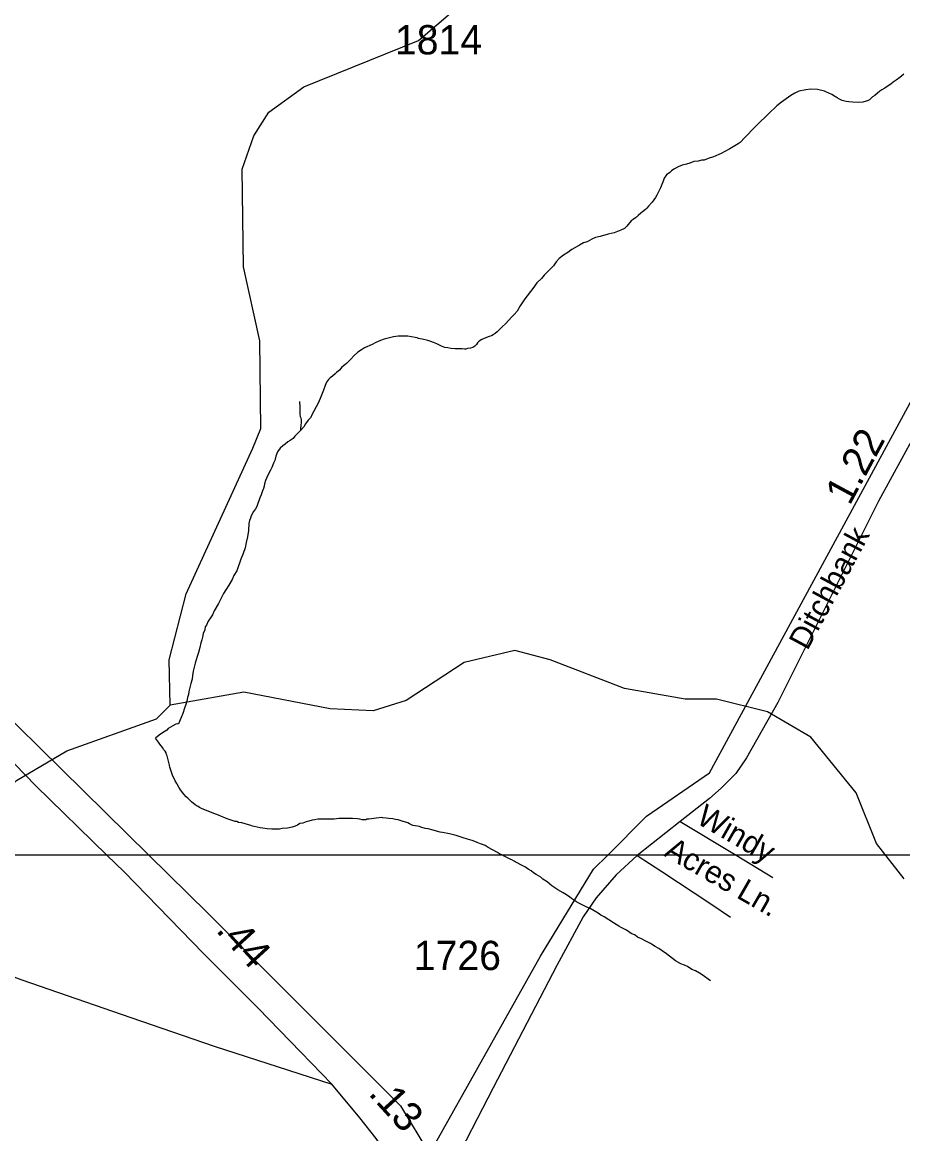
# Model space of a CAD drawing. Extents: x 2206922 to 2357709, y 510027 to 673830.
# Drawn here: x 2321701 to 2325457, y 565869 to 570611 of the extents above; entities that cross this region are included whole.
import ezdxf

# ---------------------------------------------------------------- set-up
doc = ezdxf.new("R2010")
doc.units = 0
for name, color, linetype in [('Exist Boundary Political Urban Extension UEB', 7, 'Continuous'), ('Exist Hydrographic Creek Single Shore', 7, 'Continuous'), ('Exist Hydrographic Misc Water Feature', 7, 'Continuous'), ('Exist Road Non-System Type 51', 7, 'Continuous'), ('Exist Road Non-System Type 51 Label', 7, 'Continuous'), ('Exist Road Primary NC Attributed', 7, 'Continuous'), ('Exist Road Primary NC Mileage Hundredths English Label', 7, 'Continuous'), ('Exist Road Secondary Mileage Hundredths English Label', 7, 'Continuous'), ('Exist Road Secondary Type 51 Attributed', 7, 'Continuous'), ('Exist Road Secondary Type 51 Label', 7, 'Continuous'), ('Exist Road Secondary Type 51 Number Label', 7, 'Continuous'), ('Map Preparation Inset Cut Line', 7, 'Continuous')]:
    doc.layers.add(name, color=color, linetype=linetype)

msp = doc.modelspace()

# ---------------------------------------------------------------- linework, layer by layer
at = {"layer": 'Exist Boundary Political Urban Extension UEB'}
for points in [[(2324198.7, 567057.4), (2324364.7, 567223.3), (2324632.3, 567408.5), (2326608.5, 571051.5), (2326617.5, 571132)], [(2319806.8, 569688.8), (2320062.4, 569456.4), (2320515.3, 568849.3), (2321215.2, 568067.2), (2322241.7, 567057.4)], [(2322241.7, 567057.4), (2322491.5, 566811.7), (2323314.9, 565988.4), (2323438.4, 565782.6), (2323911.8, 566626.4), (2324138.3, 566996.9), (2324198.7, 567057.4)]]:
    msp.add_lwpolyline(points, dxfattribs=at)
at = {"layer": 'Exist Hydrographic Creek Single Shore'}
for points in [[(2325462.5, 566956.9), (2325344.6, 567106.4), (2325258.4, 567322.8), (2325064.5, 567561), (2324879.5, 567668.5), (2324662.6, 567722.1), (2324529.5, 567723.2), (2324270.5, 567768.6), (2323953.5, 567890.3), (2323802.6, 567930.2), (2323586.4, 567878.8), (2323338.5, 567717.8), (2323197.5, 567672.7), (2323014.5, 567681.8), (2322646.5, 567752.3), (2322331.5, 567696.8)], [(2321026.4, 565133.7), (2321058.4, 565210.5), (2321046.5, 565600.5), (2321010.4, 565759.9), (2320959.5, 565859.6), (2320942.5, 565934.4), (2320831.4, 566133.4), (2320814.3, 566214.7), (2320812.5, 566408.2), (2320902.5, 566533.3), (2321158.4, 566793), (2321371.5, 567096.9), (2321676.4, 567375.1), (2321891.5, 567501.9), (2322273.5, 567638.7), (2322331.5, 567696.8)]]:
    msp.add_lwpolyline(points, dxfattribs=at)
at = {"layer": 'Exist Hydrographic Misc Water Feature'}
for points in [[(2322331.5, 567696.8), (2322328.4, 567890.4), (2322400.4, 568172.2), (2322685.4, 568794.1), (2322718.5, 568877.5), (2322714.6, 569251.4), (2322644.4, 569566.9), (2322639.5, 569983.5), (2322688.5, 570126.6), (2322753.5, 570227.6), (2322902.4, 570335.4), (2323391.4, 570532.3), (2323548.5, 570666.6), (2323695.5, 570951.5), (2323876.4, 571155.7), (2324321.5, 571541.3), (2325057.5, 572059.9), (2325115.5, 572150.8), (2325139.5, 572217.5), (2325188.5, 572311.3), (2325352.6, 572518.1), (2325392.5, 572654.3), (2325355.4, 573069.5)], [(2325462.3, 570389.6), (2325444.2, 570375.3), (2325428.4, 570363.1), (2325416.5, 570355.1), (2325406.7, 570346.9), (2325394.8, 570339), (2325380.6, 570328.9), (2325368.5, 570322.6), (2325359.1, 570316.7), (2325349.3, 570308.5), (2325337.4, 570298.1), (2325327.5, 570292.3), (2325323, 570286.1), (2325315.2, 570280), (2325307.2, 570275.9), (2325301.5, 570273.9), (2325287.5, 570269.9), (2325269.3, 570267.8), (2325243.3, 570269.3), (2325227.5, 570271.3), (2325215.4, 570273.1), (2325199.4, 570276.7), (2325187.3, 570282.6), (2325177.2, 570288.6), (2325173.3, 570290.4), (2325167.2, 570294.5), (2325161.4, 570298.6), (2325155.3, 570302.4), (2325141.3, 570308.2), (2325129.2, 570314.1), (2325123.1, 570316.2), (2325093, 570323.6), (2325065.1, 570325.3), (2325043.1, 570322.9), (2325013.2, 570316.9), (2324997.4, 570308.7), (2324979.2, 570298.5), (2324940, 570269.9), (2324919.9, 570253.9), (2324884.4, 570219.5), (2324836.6, 570173.2), (2324826.8, 570162.9), (2324783.3, 570118.3), (2324763.4, 570098.2), (2324755.6, 570092.1), (2324720, 570069.9), (2324698, 570059.8), (2324682, 570051.3), (2324650.5, 570036.9), (2324626.5, 570028.8), (2324610.7, 570022.6), (2324600.4, 570022.6), (2324584.4, 570018.5), (2324566.6, 570016.3), (2324548.5, 570010.1), (2324534.6, 570005.7), (2324516.6, 570001.5), (2324498.7, 569993.7), (2324481.3, 569983.3), (2324470.8, 569977.2), (2324463, 569969), (2324449.1, 569959), (2324439.7, 569945), (2324435.6, 569933), (2324429.6, 569918.9), (2324423.5, 569904.8), (2324418.1, 569892.6), (2324414.2, 569884.7), (2324408.5, 569872.7), (2324402.5, 569862.6), (2324388.4, 569842.4), (2324372.6, 569826.1), (2324364.8, 569818), (2324359.3, 569811.9), (2324347, 569802), (2324339.2, 569795.9), (2324328.9, 569785.7), (2324321.1, 569779.5), (2324317, 569775.7)], [(2324317, 569775.7), (2324307.4, 569769.4), (2324299.2, 569763.4), (2324285.7, 569747.6), (2324279.9, 569741.1), (2324269.7, 569731.3), (2324254.3, 569723.1), (2324225.8, 569712.8), (2324200.2, 569706.5), (2324166.5, 569696.2), (2324146.2, 569691.9), (2324130.4, 569685.7), (2324110.6, 569673.3), (2324094.6, 569669.2), (2324078.8, 569659), (2324045.1, 569640.6), (2324028.9, 569628.4), (2324009.3, 569616.4), (2323991, 569602.1), (2323979.3, 569588), (2323967.8, 569571.9), (2323951.4, 569555.7), (2323938.1, 569541.5), (2323927.8, 569531.7), (2323916.2, 569517.2), (2323896.7, 569499.1), (2323878.6, 569475.1), (2323845.2, 569430.6), (2323825.3, 569400.4), (2323812, 569378.4), (2323799.7, 569364.4), (2323788.4, 569352.4), (2323764.4, 569326), (2323748.4, 569311.7), (2323740.8, 569303.6), (2323732.6, 569295.5), (2323726.5, 569289.5), (2323718.7, 569283.4), (2323709.3, 569277.1), (2323702.9, 569273.2), (2323693.1, 569269.4), (2323681.2, 569265.1), (2323671.1, 569260.9), (2323661.1, 569256.8), (2323654.9, 569252.8), (2323647.1, 569246.7), (2323643.4, 569242.8), (2323639.5, 569236.5), (2323635.4, 569232.6), (2323631.3, 569228.4), (2323623.6, 569222.7), (2323613.9, 569220.5), (2323600, 569218.1), (2323593.6, 569216.2), (2323587.7, 569215.9), (2323577.8, 569217.8), (2323568, 569217.7), (2323547.5, 569217.5), (2323529.6, 569219.4), (2323515.9, 569221), (2323503.8, 569223.3), (2323489.4, 569229), (2323469.6, 569239), (2323455.6, 569244.7), (2323443.5, 569248.6), (2323431.4, 569252.4), (2323407.2, 569258.1), (2323399, 569260.1), (2323391.2, 569262.1), (2323385.3, 569263.8), (2323377.5, 569265.8), (2323345.3, 569271.4), (2323331.1, 569271.1), (2323305.3, 569271), (2323285.2, 569268.7), (2323267.2, 569264.6), (2323245.4, 569258.5), (2323229.4, 569252.4), (2323209.3, 569244.1), (2323193.6, 569235.9), (2323161.8, 569221.6), (2323148.2, 569213.5)], [(2323148.2, 569213.5), (2323132, 569203.4), (2323116.3, 569187.1), (2323102.3, 569173), (2323092.5, 569162.7), (2323084.9, 569154.5), (2323076.7, 569148.5), (2323064.8, 569138.5), (2323055.1, 569126.6), (2323041, 569116.1), (2323035.3, 569110.1), (2323025.2, 569100.2), (2323015.2, 569094), (2323007.6, 569085.9), (2322999.4, 569075.7), (2322993.6, 569061.6), (2322986, 569041.6), (2322972.5, 569005.6), (2322968.2, 568995.6), (2322960.4, 568979.4), (2322954.5, 568969.3), (2322945.2, 568951.3), (2322937, 568935.1), (2322931.5, 568925), (2322921.5, 568913.1), (2322909.4, 568897.1), (2322901.8, 568884.8), (2322887.6, 568868.7)], [(2322884.5, 568992.9), (2322884.3, 568984.8), (2322884.7, 568976.6), (2322884.7, 568966.5), (2322884.7, 568958.7), (2322885.2, 568950.6), (2322885, 568942.5), (2322885, 568936.8), (2322887, 568928.8), (2322889.5, 568922.7), (2322891.5, 568914.7), (2322891.5, 568904.6), (2322889.7, 568890.7), (2322887.8, 568876.8), (2322887.6, 568868.7)], [(2322887.6, 568868.7), (2322864, 568844.7), (2322856.5, 568834.5), (2322843.9, 568826.2), (2322834.5, 568820.3), (2322822.2, 568810), (2322812.2, 568803.8), (2322800.9, 568793.8), (2322790.4, 568777.9), (2322783.2, 568759.5), (2322778.9, 568741.5), (2322773, 568729.4), (2322765.4, 568711.5), (2322759.7, 568699.4), (2322750.2, 568681.3), (2322738.1, 568655.2), (2322734.2, 568641.2), (2322732.6, 568631.3), (2322730.3, 568621.1), (2322726.7, 568611.1), (2322720.5, 568595), (2322714.8, 568581.2), (2322703.1, 568548.9), (2322701.6, 568544.7), (2322695.7, 568534.6), (2322691.2, 568528.8), (2322687.7, 568522.9), (2322677.4, 568504.5), (2322674.2, 568494.5), (2322669.9, 568484.6), (2322668.2, 568472.7), (2322666.4, 568442.6), (2322662.5, 568414.7), (2322656.7, 568390.5), (2322651.4, 568368.5), (2322643.6, 568344.2), (2322633.6, 568320.2), (2322616.3, 568270), (2322604.4, 568249.9), (2322596.7, 568234), (2322582.9, 568209.8), (2322569.4, 568189.5), (2322559.5, 568173.5), (2322547.6, 568151.4), (2322538, 568131.3), (2322520.4, 568099.2), (2322512.6, 568082.9), (2322504.6, 568069.1), (2322494.7, 568055.2), (2322486.9, 568038.9), (2322480.8, 568030.9), (2322479.4, 568018.9), (2322473.2, 568002.8), (2322469.7, 567986.7), (2322467.7, 567976.5), (2322463.6, 567962.5), (2322458, 567942.6), (2322452.3, 567922.5), (2322446.8, 567904.7), (2322442.7, 567890.7), (2322438.6, 567876.3), (2322434.9, 567858.6), (2322430.8, 567842.5), (2322427.5, 567824.4), (2322425.6, 567808.4), (2322419.7, 567790.3), (2322415.8, 567772.3), (2322411.9, 567756.2), (2322410.3, 567742.2), (2322406.2, 567730.3), (2322402.7, 567714.2), (2322398.6, 567700.2), (2322392.6, 567684.1), (2322386.7, 567661.8), (2322379.1, 567643.9), (2322367.4, 567617.7)], [(2322367.4, 567617.7), (2322363.7, 567617.8), (2322355.7, 567615.8), (2322343.6, 567609.5), (2322333.6, 567603.3), (2322323.7, 567597.5), (2322317.6, 567591.1), (2322306.1, 567583.1), (2322299.9, 567579.2), (2322285.8, 567569.1), (2322270.2, 567556.9)], [(2323167.3, 567208.6), (2323155.4, 567208.4), (2323151.5, 567208.6), (2323141.7, 567210.5), (2323131.4, 567212.4), (2323109.5, 567214), (2323097.2, 567213.9), (2323087.3, 567213.7), (2323075.4, 567213.5), (2323067.5, 567213.5), (2323057.2, 567213.4), (2323051.7, 567213.4), (2323031.8, 567211.2), (2323019.5, 567211), (2323007.4, 567210.8), (2322993.4, 567210.9), (2322979.3, 567210.5), (2322971.3, 567210.5), (2322961.4, 567210.4), (2322949.8, 567208.5), (2322937.9, 567206.3), (2322923.5, 567201.9), (2322911.8, 567200.1), (2322897.5, 567193.6), (2322885.8, 567191.8), (2322875.7, 567185.6), (2322865.7, 567181.4), (2322851.9, 567177.4), (2322832.1, 567173.1), (2322809.9, 567170.7), (2322798.2, 567168.9), (2322782.4, 567168.4), (2322766.2, 567168.4), (2322746.1, 567170.2), (2322728.1, 567172.1), (2322716.2, 567173.9), (2322689.9, 567179.5), (2322683.8, 567181.6), (2322676, 567183.6), (2322638.1, 567195), (2322623.9, 567196.7), (2322616.1, 567200.7), (2322610, 567200.4), (2322575.7, 567212), (2322565.5, 567216), (2322551.5, 567222.2), (2322537.6, 567227.9), (2322527.5, 567231.5), (2322517.7, 567235.4), (2322465.6, 567257), (2322457.4, 567261.1), (2322451.3, 567264.8), (2322447.2, 567266.7), (2322439.4, 567272.7), (2322423, 567284.5), (2322417.2, 567290.3), (2322407, 567300.3), (2322400.6, 567306.5), (2322390.8, 567318.2), (2322376.4, 567336.2), (2322368.4, 567347.9), (2322362.5, 567359.7), (2322360, 567363.7), (2322354.1, 567373.9), (2322350, 567381.9), (2322343.8, 567393.8), (2322331.3, 567433.4), (2322329.7, 567441.3), (2322323.1, 567463.4), (2322318.8, 567481.4), (2322317, 567487.4), (2322314.9, 567493.4), (2322310.8, 567501.3), (2322304.5, 567507.1), (2322298.9, 567516.9), (2322288.5, 567531.1), (2322282.5, 567538.9), (2322278.4, 567544.7), (2322270.2, 567556.9)], [(2324637.7, 566521), (2324602.1, 566546.2), (2324589.8, 566554.2), (2324573.6, 566563.9), (2324558, 566569.9), (2324539.5, 566581.6), (2324525.6, 566587.8), (2324511.2, 566593.6), (2324487.2, 566606.9), (2324475.3, 566616.8), (2324462.8, 566626.8), (2324449.3, 566636.6), (2324430.8, 566648.7), (2324416.7, 566658.5), (2324400.9, 566668.1), (2324384.7, 566677.9), (2324380.8, 566680.1), (2324358.5, 566691.6), (2324342.5, 566699.7), (2324326.3, 566707.4), (2324316, 566715.4), (2324298.2, 566722.9), (2324278.1, 566736.9), (2324255.7, 566748.4), (2324245.7, 566754.4), (2324223.7, 566768.2), (2324203.4, 566781.8), (2324183.3, 566793.7), (2324169.4, 566801.5), (2324157.5, 566809.4), (2324141.3, 566819.2), (2324123.1, 566829.2), (2324107.3, 566836.9), (2324089, 566844.9), (2324074.7, 566852.7), (2324065, 566858.6), (2324044.7, 566872.2), (2324036.3, 566878.3), (2324022.6, 566888.1), (2324008.2, 566895.9), (2323986.3, 566909.4), (2323968.2, 566921.4), (2323959.8, 566927.1), (2323939.9, 566943.1), (2323921.5, 566954.8), (2323913.5, 566962.9), (2323893.8, 566974.4), (2323881.5, 566982.3), (2323871.5, 566990.3), (2323859.6, 566998.2), (2323847.3, 567006.1), (2323839.3, 567009.8), (2323803.2, 567029.4), (2323799.3, 567031.6), (2323789, 567037.2), (2323784.7, 567039.4), (2323770.8, 567045.2), (2323756.8, 567053), (2323746.8, 567059), (2323736.7, 567062.9), (2323728.7, 567068.6), (2323688.8, 567090.4), (2323684.2, 567092.3), (2323676.5, 567098.3), (2323664.8, 567102.1), (2323655.9, 567105.9), (2323642.2, 567112), (2323632.2, 567115.6), (2323620.5, 567119.3), (2323600.2, 567125.2), (2323581.9, 567131.2), (2323564.3, 567137.1), (2323552.2, 567140.9), (2323523.7, 567148.5), (2323494, 567154.2), (2323483.7, 567156.1), (2323467.7, 567159.8), (2323454, 567163.9), (2323432, 567169.6), (2323419.5, 567171.4), (2323401.7, 567177), (2323395.7, 567179.1), (2323387.5, 567181.1), (2323377.7, 567183), (2323367.9, 567184.5), (2323353.5, 567190.7), (2323345.7, 567194.8), (2323321.5, 567202.5), (2323305.3, 567208.1), (2323293.4, 567209.9), (2323281.3, 567211.7), (2323265.5, 567213.7), (2323253.4, 567215.5), (2323239.3, 567217.2), (2323235.6, 567217.4), (2323211.4, 567215), (2323191.3, 567212.7), (2323179.6, 567210.8), (2323171.4, 567210.4), (2323167.3, 567208.6)]]:
    msp.add_lwpolyline(points, dxfattribs=at)
at = {"layer": 'Exist Road Non-System Type 51'}
for p, q in [((2324507.4, 567201.6), (2324745.9, 567057.4)), ((2324745.9, 567057.4), (2324902.9, 566962.4))]:
    msp.add_line(p, q, dxfattribs=at)
msp.add_lwpolyline([(2324324.7, 567055.8), (2324429.2, 566987.5), (2324638.8, 566850.2), (2324722.9, 566792.6)], dxfattribs=at)
at = {"layer": 'Exist Road Primary NC Attributed'}
for points in [[(2323021.6, 566079.7), (2322890.2, 566216.3), (2322708.2, 566404.2), (2322473.9, 566637.6), (2322136.2, 566985.8), (2322062.6, 567057.4), (2321758.5, 567353.4), (2321404.2, 567718.4)], [(2323428.8, 565537.6), (2323210.4, 565849.2), (2323141, 565936.3), (2323021.6, 566079.7)]]:
    msp.add_lwpolyline(points, dxfattribs=at)
at = {"layer": 'Exist Road Secondary Type 51 Attributed'}
for points in [[(2326677.9, 571071.6), (2326227.6, 570269.8), (2325652.5, 569113.6), (2325353.5, 568567.1), (2324923.6, 567708), (2324790.8, 567471.8), (2324745, 567405.3), (2324683, 567343.3), (2324632.9, 567299), (2324507.4, 567201.6), (2324324.7, 567055.8), (2324234.4, 566972.7), (2324148.9, 566875.3), (2324094.3, 566794.1), (2323982.1, 566585.9), (2323710.6, 566064.7), (2323526.1, 565708.9), (2323428.8, 565537.6)], [(2319283.7, 568579.1), (2320602.9, 567245.9), (2320795.6, 567057.4), (2320802.1, 567051), (2320890.7, 566975.7), (2321028, 566879.8), (2321140.8, 566797.2), (2321241.6, 566724.2), (2321340.1, 566671.4), (2321472.7, 566608.9), (2321699.5, 566525.3), (2322164.9, 566364.4), (2322520.1, 566242.3), (2322836.9, 566139.7), (2323021.6, 566079.7)]]:
    msp.add_lwpolyline(points, dxfattribs=at)
at = {"layer": 'Map Preparation Inset Cut Line'}
for p, q in [((2322062.6, 567057.4), (2320795.6, 567057.4)), ((2322241.7, 567057.4), (2322062.6, 567057.4)), ((2324198.7, 567057.4), (2322241.7, 567057.4)), ((2324326.4, 567057.4), (2324198.7, 567057.4)), ((2324745.9, 567057.4), (2324326.4, 567057.4)), ((2329076.9, 567057.4), (2324745.9, 567057.4))]:
    msp.add_line(p, q, dxfattribs=at)

# ---------------------------------------------------------------- texts
at = {"layer": 'Exist Road Non-System Type 51 Label'}
for s, p in [('Windy', (2324571.2, 567196.6)), ('Acres', (2324434.4, 567056.2)), ('Ln.', (2324743.1, 566878.7))]:
    msp.add_text(s, height=95, rotation=330.0947, dxfattribs=at).set_placement(p)
at = {"layer": 'Exist Road Primary NC Mileage Hundredths English Label'}
for s, p in [('.44', (2322523.7, 566734.7)), ('.13', (2323173.9, 566038.1))]:
    msp.add_text(s, height=125, rotation=312.4413, dxfattribs=at).set_placement(p)
at = {"layer": 'Exist Road Secondary Mileage Hundredths English Label'}
msp.add_text('1.22', height=125, rotation=61.665, dxfattribs=at).set_placement((2325230.6, 568545.2))
at = {"layer": 'Exist Road Secondary Type 51 Label'}
msp.add_text('Ditchbank', height=95, rotation=61.6865, dxfattribs=at).set_placement((2325050.4, 567927.3))
at = {"layer": 'Exist Road Secondary Type 51 Number Label'}
for s, p in [('1814', (2323290.9, 570473.4)), ('1726', (2323371.3, 566567))]:
    msp.add_text(s, height=125, dxfattribs=at).set_placement(p)

doc.saveas('drawing.dxf')
